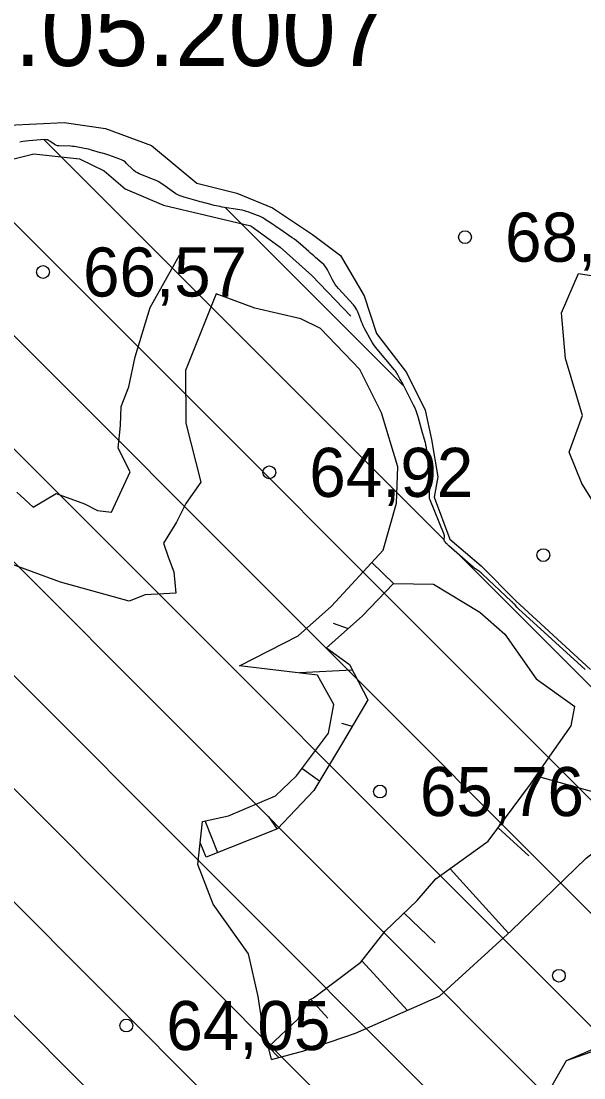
# Model space of a CAD drawing. Extents: x 532503 to 539665, y 6557663 to 6561526.
# Drawn here: x 535210.5 to 535238.7, y 6559743.1 to 6559795.9 of the extents above; entities that cross this region are included whole.
import ezdxf

# ---------------------------------------------------------------- set-up
doc = ezdxf.new("R2010")
doc.units = 0
for name, color, linetype in [('Kaevandatud ala', 7, 'Continuous'), ('KORGUS-EH2000', 7, 'Continuous'), ('RELJEEF', 7, 'Continuous'), ('Veetase', 7, 'Continuous')]:
    doc.layers.add(name, color=color, linetype=linetype)

msp = doc.modelspace()

# ---------------------------------------------------------------- linework, layer by layer
at = {"layer": 'Kaevandatud ala'}
for p, q in [((535211.694, 6559789.974), (535231.68, 6559769.987)), ((535207.308, 6559788.703), (535303.947, 6559692.064)), ((535202.943, 6559787.412), (535300.74, 6559689.614)), ((535197.58, 6559787.117), (535297.533, 6559687.164)), ((535192.612, 6559786.429), (535294.326, 6559684.715)), ((535220.737, 6559786.588), (535229.683, 6559777.642)), ((535189.019, 6559784.365), (535291.119, 6559682.265)), ((535186.572, 6559781.155), (535287.911, 6559679.815)), ((535184.457, 6559777.613), (535284.704, 6559677.366)), ((535182.417, 6559773.996), (535281.497, 6559674.916)), ((535232.379, 6559769.288), (535307.155, 6559694.513))]:
    msp.add_line(p, q, dxfattribs=at)
msp.add_lwpolyline([(535238.727, 6559763.511), (535235.407, 6559766.536), (535235.385, 6559766.557), (535235.364, 6559766.579), (535235.343, 6559766.601), (535235.324, 6559766.625), (535235.235, 6559766.734), (535235.221, 6559766.751), (535235.207, 6559766.767), (535235.192, 6559766.782), (535235.176, 6559766.797), (535235.11, 6559766.854), (535235.094, 6559766.869), (535235.078, 6559766.883), (535235.062, 6559766.898), (535235.046, 6559766.913), (535233.601, 6559768.277), (535233.565, 6559768.309), (535233.529, 6559768.34), (535233.491, 6559768.369), (535233.452, 6559768.397), (535233.294, 6559768.506), (535233.255, 6559768.533), (535233.217, 6559768.562), (535233.179, 6559768.592), (535233.143, 6559768.623), (535231.927, 6559769.683), (535231.898, 6559769.709), (535231.871, 6559769.736), (535231.845, 6559769.764), (535231.819, 6559769.793), (535231.709, 6559769.926), (535231.693, 6559769.949), (535231.683, 6559769.973), (535231.678, 6559770), (535231.679, 6559770.028), (535231.695, 6559770.142), (535231.697, 6559770.171), (535231.696, 6559770.199), (535231.69, 6559770.227), (535231.681, 6559770.254), (535230.967, 6559772.022), (535230.958, 6559772.05), (535230.951, 6559772.078), (535230.948, 6559772.106), (535230.947, 6559772.136), (535230.951, 6559772.254), (535230.953, 6559772.283), (535230.954, 6559772.313), (535230.957, 6559772.342), (535230.959, 6559772.371), (535231.022, 6559772.99), (535231.029, 6559773.103), (535231.029, 6559773.215), (535231.021, 6559773.327), (535231.005, 6559773.439), (535230.788, 6559774.659), (535230.777, 6559774.716), (535230.764, 6559774.773), (535230.75, 6559774.83), (535230.734, 6559774.887), (535230.668, 6559775.112), (535230.652, 6559775.169), (535230.636, 6559775.225), (535230.62, 6559775.281), (535230.604, 6559775.338), (535230.387, 6559776.129), (535230.342, 6559776.279), (535230.289, 6559776.425), (535230.229, 6559776.568), (535230.161, 6559776.709), (535229.597, 6559777.809), (535229.567, 6559777.866), (535229.538, 6559777.923), (535229.507, 6559777.98), (535229.477, 6559778.037), (535229.354, 6559778.262), (535229.322, 6559778.318), (535229.287, 6559778.372), (535229.25, 6559778.424), (535229.21, 6559778.474), (535228.26, 6559779.619), (535228.178, 6559779.724), (535228.101, 6559779.833), (535228.031, 6559779.945), (535227.966, 6559780.062), (535227.693, 6559780.583), (535227.645, 6559780.678), (535227.6, 6559780.774), (535227.558, 6559780.872), (535227.519, 6559780.972), (535227.368, 6559781.372), (535227.326, 6559781.469), (535227.276, 6559781.561), (535227.217, 6559781.648), (535227.149, 6559781.729), (535226.401, 6559782.547), (535226.318, 6559782.646), (535226.241, 6559782.749), (535226.172, 6559782.857), (535226.11, 6559782.97), (535225.859, 6559783.467), (535225.806, 6559783.562), (535225.743, 6559783.65), (535225.673, 6559783.732), (535225.594, 6559783.808), (535225.261, 6559784.096), (535225.177, 6559784.168), (535225.094, 6559784.24), (535225.012, 6559784.313), (535224.929, 6559784.386), (535224.507, 6559784.758), (535224.408, 6559784.843), (535224.306, 6559784.924), (535224.202, 6559785.002), (535224.096, 6559785.077), (535223.468, 6559785.505), (535223.378, 6559785.566), (535223.287, 6559785.627), (535223.197, 6559785.688), (535223.107, 6559785.749), (535222.745, 6559785.992), (535222.653, 6559786.049), (535222.559, 6559786.101), (535222.461, 6559786.148), (535222.36, 6559786.188), (535221.916, 6559786.351), (535221.807, 6559786.388), (535221.697, 6559786.42), (535221.585, 6559786.446), (535221.472, 6559786.467), (535220.596, 6559786.611), (535220.495, 6559786.629), (535220.393, 6559786.649), (535220.292, 6559786.671), (535220.191, 6559786.695), (535219.79, 6559786.796), (535219.69, 6559786.821), (535219.589, 6559786.848), (535219.49, 6559786.875), (535219.39, 6559786.903), (535218.682, 6559787.104), (535218.541, 6559787.151), (535218.406, 6559787.209), (535218.277, 6559787.278), (535218.153, 6559787.359), (535217.668, 6559787.705), (535217.545, 6559787.788), (535217.417, 6559787.863), (535217.285, 6559787.93), (535217.149, 6559787.989), (535216.442, 6559788.271), (535216.349, 6559788.314), (535216.261, 6559788.366), (535216.179, 6559788.427), (535216.102, 6559788.496), (535215.809, 6559788.791), (535215.733, 6559788.86), (535215.65, 6559788.919), (535215.561, 6559788.968), (535215.466, 6559789.006), (535214.921, 6559789.193), (535214.818, 6559789.228), (535214.716, 6559789.261), (535214.612, 6559789.294), (535214.509, 6559789.325), (535214.055, 6559789.458), (535213.97, 6559789.482), (535213.886, 6559789.503), (535213.8, 6559789.523), (535213.714, 6559789.54), (535213.369, 6559789.605), (535213.283, 6559789.619), (535213.196, 6559789.631), (535213.109, 6559789.639), (535213.021, 6559789.644), (535212.429, 6559789.668), (535212.364, 6559789.675), (535212.302, 6559789.691), (535212.243, 6559789.717), (535212.187, 6559789.751), (535211.969, 6559789.907), (535211.913, 6559789.94), (535211.854, 6559789.963), (535211.792, 6559789.975), (535211.727, 6559789.976), (535210.932, 6559789.922), (535210.777, 6559789.908), (535210.625, 6559789.887), (535210.473, 6559789.858)], dxfattribs=at)
at = {"layer": 'KORGUS-EH2000'}
for centre in [(535232.73, 6559785.105), (535211.634, 6559783.365), (535222.944, 6559773.357), (535236.645, 6559769.223), (535228.474, 6559757.413), (535237.422, 6559748.213), (535215.798, 6559745.727)]:
    msp.add_circle(centre, 0.32, dxfattribs=at)
at = {"layer": 'RELJEEF'}
for p, q in [((535229.155, 6559767.805), (535228.062, 6559768.851)), ((535226.139, 6559765.818), (535226.886, 6559765.552)), ((535227.107, 6559763.472), (535224.452, 6559763.337)), ((535226.561, 6559760.825), (535227.095, 6559760.676)), ((535225.451, 6559757.931), (535224.579, 6559758.568)), ((535236.281, 6559758.192), (535239.265, 6559757.369)), ((535222.884, 6559756.192), (535223.342, 6559755.54)), ((535220.367, 6559754.361), (535219.736, 6559755.953)), ((535235.916, 6559754.195), (535234.393, 6559755.608)), ((535219.786, 6559754.13), (535219.492, 6559754.871)), ((535231.979, 6559753.554), (535234.902, 6559750.332)), ((535231.228, 6559749.863), (535229.689, 6559751.341)), ((535227.565, 6559748.957), (535229.845, 6559746.482)), ((535225.874, 6559746.102), (535225.013, 6559747.034)), ((535222.909, 6559744.663), (535223.419, 6559744.123))]:
    msp.add_line(p, q, dxfattribs=at)
for points in [[(535209.932, 6559790.697), (535212.694, 6559790.837), (535214.762, 6559790.525), (535217.064, 6559789.679), (535219.319, 6559787.797), (535221.322, 6559787.308), (535223.106, 6559786.565), (535225.112, 6559785.239), (535226.512, 6559784.185), (535227.684, 6559782.17), (535228.307, 6559780.289), (535229.796, 6559778.341), (535230.729, 6559776.456), (535231.051, 6559775.005), (535231.372, 6559773.135), (535231.191, 6559772.116), (535231.972, 6559770.019), (535233.541, 6559768.685), (535235.266, 6559766.943), (535239.005, 6559763.518)], [(535173.816, 6559754.67), (535175.36, 6559756.994), (535177.536, 6559760.653), (535180.957, 6559766.993), (535185.274, 6559774.951), (535188.859, 6559780.128), (535190.243, 6559782.607), (535191.714, 6559784.25), (535196.367, 6559785.619), (535201.824, 6559785.833), (535206.206, 6559787.409), (535208.573, 6559788.616), (535211.166, 6559789.275), (535213.459, 6559789.011), (535214.686, 6559788.423), (535215.739, 6559787.516), (535217.662, 6559786.701), (535219.772, 6559786.202), (535222.028, 6559785.665), (535223.484, 6559784.612), (535225.075, 6559783.188), (535227.023, 6559781.158)], [(535210.331, 6559772.365), (535211.144, 6559771.617), (535212.296, 6559772.299), (535213.714, 6559771.783), (535214.357, 6559771.452), (535215.057, 6559771.364), (535215.99, 6559773.386), (535215.389, 6559774.565), (535215.511, 6559775.691), (535215.544, 6559776.647), (535215.918, 6559777.636), (535216.235, 6559779.121), (535216.983, 6559781.594), (535218.458, 6559784.203)], [(535239.521, 6559771.293), (535238.563, 6559772.801), (535237.929, 6559774.369), (535238.603, 6559776.197), (535237.748, 6559779.037), (535237.552, 6559781.323), (535238.394, 6559783.295), (535240.85, 6559782.9)], [(535223.056, 6559744.023), (535222.562, 6559746.075), (535222.392, 6559747.18), (535221.909, 6559749.309), (535220.133, 6559751.785), (535219.369, 6559753.764), (535219.609, 6559755.926), (535220.904, 6559756.197), (535223.249, 6559757.193), (535224.3, 6559758.197), (535225.908, 6559760.334), (535226.176, 6559761.758), (535225.353, 6559763.232), (535221.462, 6559763.686), (535224.388, 6559765.189), (535226.052, 6559766.673), (535228.64, 6559769.477), (535229.302, 6559771.814), (535229.362, 6559773.631), (535228.552, 6559776.327), (535227.469, 6559778.5), (535225.512, 6559780.545), (535224.526, 6559781.029), (535222.229, 6559781.566), (535220.285, 6559782.282), (535218.764, 6559778.446), (535218.766, 6559775.812), (535219.53, 6559772.861), (535218.776, 6559771.804), (535218.305, 6559770.863), (535217.652, 6559769.819), (535217.883, 6559769.132), (535218.174, 6559768.386), (535218.279, 6559767.316), (535216.74, 6559767.235), (535215.947, 6559766.93), (535212.5, 6559767.871), (535206.691, 6559769.998)], [(535223.056, 6559744.023), (535222.562, 6559746.075), (535222.392, 6559747.18), (535221.909, 6559749.309), (535220.133, 6559751.785), (535219.369, 6559753.764), (535219.609, 6559755.926), (535220.904, 6559756.197), (535223.249, 6559757.193), (535224.3, 6559758.197), (535225.908, 6559760.334), (535226.176, 6559761.758), (535225.353, 6559763.232), (535221.462, 6559763.686), (535224.388, 6559765.189), (535226.052, 6559766.673), (535228.64, 6559769.477), (535229.302, 6559771.814), (535229.362, 6559773.631), (535228.552, 6559776.327), (535227.469, 6559778.5), (535225.512, 6559780.545), (535224.526, 6559781.029), (535222.229, 6559781.566), (535220.285, 6559782.282), (535218.764, 6559778.446), (535218.766, 6559775.812), (535219.53, 6559772.861), (535218.776, 6559771.804), (535218.305, 6559770.863), (535217.652, 6559769.819), (535217.883, 6559769.132), (535218.174, 6559768.386), (535218.279, 6559767.316), (535216.74, 6559767.235), (535215.947, 6559766.93), (535212.5, 6559767.871), (535206.691, 6559769.998)], [(535223.056, 6559744.023), (535224.674, 6559744.47), (535227.25, 6559745.344), (535231.451, 6559747.186), (535235.031, 6559750.45), (535238.787, 6559754.087), (535240.458, 6559755.371), (535242.029, 6559755.617), (535247.858, 6559756.37), (535250.546, 6559758.112), (535250.93, 6559758.468), (535251.194, 6559759.368), (535252.438, 6559762.041), (535254.374, 6559763.696), (535256.07, 6559766.084), (535256.178, 6559768.231), (535258.765, 6559770.395), (535258.881, 6559772.599), (535258.742, 6559773.901), (535259.834, 6559775.29), (535261.85, 6559776.152), (535266.647, 6559777.435)], [(535223.056, 6559744.023), (535224.674, 6559744.47), (535227.25, 6559745.344), (535231.451, 6559747.186), (535235.031, 6559750.45), (535238.787, 6559754.087), (535240.458, 6559755.371), (535242.029, 6559755.617), (535247.858, 6559756.37), (535250.546, 6559758.112), (535250.93, 6559758.468), (535251.194, 6559759.368), (535252.438, 6559762.041), (535254.374, 6559763.696), (535256.07, 6559766.084), (535256.178, 6559768.231), (535258.765, 6559770.395), (535258.881, 6559772.599), (535258.742, 6559773.901), (535259.834, 6559775.29), (535261.85, 6559776.152), (535266.647, 6559777.435)], [(535229.155, 6559767.805), (535227.594, 6559766.175), (535225.799, 6559764.594), (535226.959, 6559763.755), (535227.878, 6559761.99), (535226.6, 6559759.847), (535225.171, 6559757.464), (535223.356, 6559755.546), (535219.786, 6559754.13)], [(535229.155, 6559767.805), (535231.159, 6559767.772), (535233.473, 6559766.371), (535234.715, 6559765.274), (535236.291, 6559763.037), (535238.221, 6559761.67)], [(535229.155, 6559767.805), (535231.159, 6559767.772), (535233.473, 6559766.371), (535234.715, 6559765.274), (535236.291, 6559763.037), (535238.221, 6559761.67)], [(535222.909, 6559744.663), (535224.383, 6559746.057), (535224.956, 6559747.004), (535225.156, 6559747.11), (535227.513, 6559748.891), (535228.742, 6559750.432), (535230.341, 6559751.966), (535231.277, 6559753.05), (535233.893, 6559754.929), (535236, 6559757.789), (535237.083, 6559759.342), (535238.031, 6559760.695), (535238.221, 6559761.67)], [(535250.546, 6559758.112), (535252.183, 6559757.897), (535253.022, 6559757.927), (535254.047, 6559759.847), (535255.329, 6559760.614), (535257.357, 6559758.557), (535255.351, 6559755.964), (535251.381, 6559752.781), (535247.846, 6559751.072), (535244.602, 6559749.093), (535241.885, 6559746.688), (535239.295, 6559744.5), (535237.783, 6559743.958), (535236.825, 6559742.288), (535237.063, 6559741.384)], [(535250.546, 6559758.112), (535253.022, 6559757.927), (535254.047, 6559759.847), (535255.329, 6559760.614), (535257.357, 6559758.557), (535255.351, 6559755.964), (535251.381, 6559752.781), (535247.138, 6559750.64), (535245.493, 6559749.669), (535244.709, 6559749.158), (535239.562, 6559744.725), (535237.783, 6559743.958), (535236.825, 6559742.288), (535237.063, 6559741.384)]]:
    msp.add_lwpolyline(points, dxfattribs=at)

# ---------------------------------------------------------------- texts
at = {"layer": 'KORGUS-EH2000'}
for s, p in [('68,43 ', (535234.73, 6559783.88)), ('66,57 ', (535213.634, 6559782.14)), ('64,92 ', (535224.944, 6559772.132)), ('65,76 ', (535230.474, 6559756.188)), ('64,05 ', (535217.798, 6559744.502))]:
    msp.add_text(s, height=2.45, dxfattribs=at).set_placement(p)
at = {"layer": 'Veetase'}
msp.add_text('08.05.2007', height=3.6, dxfattribs=at).set_placement((535204.847, 6559793.656))

doc.saveas('drawing.dxf')
